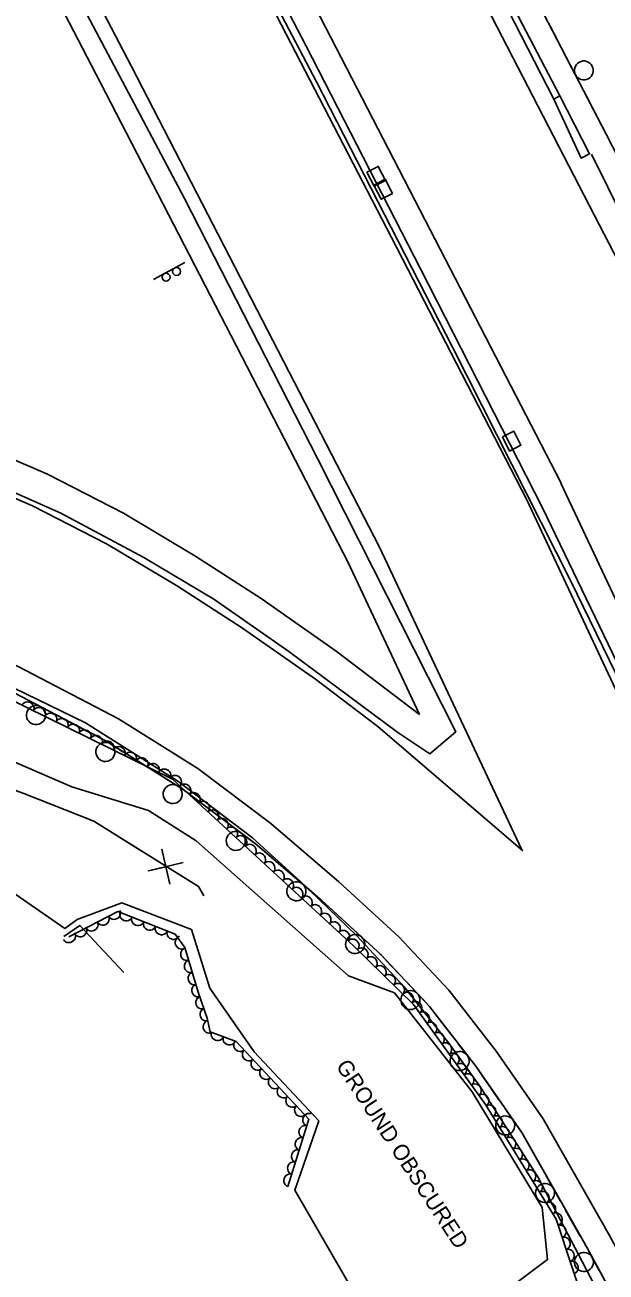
# Model space of a CAD drawing. Extents: x 1746719 to 1766531, y 631721 to 662391.
# Drawn here: x 1761766.9 to 1761949.9, y 638199.1 to 638591.9 of the extents above; entities that cross this region are included whole.
import ezdxf

# ---------------------------------------------------------------- set-up
doc = ezdxf.new("R2010")
doc.units = 0
for name, color, linetype in [('SURVEY - AERIAL SURVEY - Photo Control - Points - Elevations', 7, 'Continuous'), ('SURVEY - AERIAL SURVEY - Photo Control - Points - Locators', 7, 'Continuous'), ('SURVEY - AERIAL SURVEY - Photo Control - Points - Numbers', 7, 'Continuous'), ('SURVEY - AERIAL SURVEY - Photo Control with Text', 7, 'Continuous'), ('SURVEY - CENTERLINE - Existing Roads Curve Text', 7, 'Continuous'), ('SURVEY - CENTERLINE - Preliminary Curve Text', 7, 'Continuous'), ('SURVEY - CONTROL - Grid', 7, 'Continuous')]:
    doc.layers.add(name, color=color, linetype=linetype)

msp = doc.modelspace()

# ---------------------------------------------------------------- linework, layer by layer
at = {"layer": 'SURVEY - AERIAL SURVEY - Photo Control - Points - Elevations'}
for p, q in [((1761894.76, 638631.53), (1761936.58, 638550.56)), ((1761779.87, 638618.47), (1761800.48, 638578.73)), ((1761770.1, 638613.41), (1761790.71, 638573.66)), ((1761852.11, 638609.5), (1761892.97, 638530.4)), ((1761841.45, 638604), (1761882.3, 638524.9)), ((1761800.48, 638578.73), (1761841.67, 638498.97)), ((1761790.7, 638573.68), (1761831.9, 638493.93)), ((1761936.58, 638550.56), (1761978.37, 638469.61)), ((1761892.97, 638530.4), (1761892.97, 638530.4)), ((1761892.97, 638530.4), (1761935.72, 638447.59)), ((1761882.3, 638524.9), (1761882.3, 638524.9)), ((1761882.3, 638524.9), (1761925.05, 638442.08)), ((1761841.67, 638498.97), (1761878.6, 638427.43)), ((1761831.89, 638493.93), (1761868.82, 638422.39)), ((1761935.72, 638447.59), (1761935.82, 638447.38)), ((1761935.82, 638447.38), (1761971.22, 638371.82)), ((1761925.05, 638442.08), (1761924.95, 638442.29))]:
    msp.add_line(p, q, dxfattribs=at)
for points in [[(1762142.79, 638124.38), (1762142.25, 638125.93), (1762150.96, 638131.28), (1762152.3, 638133.24), (1762153.55, 638134.98), (1762150.91, 638140.96), (1762149.05, 638144.96), (1762147.4, 638144.71), (1762146.19, 638145.03), (1762139.53, 638157.74), (1762117.72, 638200.33), (1762088.54, 638261.83), (1762071.72, 638301.89), (1762037.11, 638365.51), (1762014.19, 638411.73), (1762011.63, 638417.62), (1761960.63, 638520.21), (1761945.31, 638551.2)], [(1761891.2, 638374.72), (1761864.9, 638394.69), (1761841.29, 638411.22), (1761820.44, 638424.64), (1761797.98, 638438.08), (1761774.03, 638450.39), (1761751.08, 638460.23), (1761729.03, 638468.81), (1761704.9, 638476.96), (1761681.29, 638484.85), (1761648.3, 638495.4), (1761611.34, 638507.11), (1761569.14, 638520.4), (1761550.43, 638526.18)], [(1761420.3, 638505.12), (1761469.25, 638488.5), (1761533.06, 638468.42), (1761595.06, 638448.42), (1761650.97, 638430.46), (1761705.66, 638412.37), (1761764.6, 638389.95), (1761796.37, 638373.31), (1761821.32, 638357.68), (1761844.39, 638340.34), (1761865.8, 638322.04), (1761884.68, 638304.7), (1761900.43, 638287.9), (1761915.32, 638268.65), (1761930.12, 638247.32), (1761950.94, 638210.57), (1761971.76, 638172.11)], [(1761946.1, 638195.41), (1761928.45, 638229.1), (1761910.15, 638257.6), (1761900.42, 638271.24), (1761886.33, 638288.88), (1761871.33, 638305.06), (1761853.66, 638322.08), (1761838.57, 638335.87), (1761815.03, 638353.72), (1761786, 638372.12), (1761744.38, 638392.24), (1761669.83, 638417.11), (1761587.87, 638444.4), (1761540.52, 638459.6), (1761493.53, 638474.48), (1761443.29, 638491.14), (1761401.09, 638503.46)], [(1761923.74, 638331.73), (1761878.04, 638370.9), (1761858.42, 638385.8), (1761835.16, 638402.08), (1761814.63, 638415.3), (1761792.64, 638428.46), (1761769.34, 638440.43), (1761746.92, 638450.05)], [(1761924.95, 638442.29), (1762056.31, 638161.91), (1762090.32, 638088.89)], [(1761878.6, 638427.43), (1761923.4, 638332.03)], [(1761868.64, 638422.76), (1761891.2, 638374.72)], [(1761798.08, 638293.45), (1761784.24, 638308.29), (1761779.21, 638304.79)]]:
    msp.add_lwpolyline(points, dxfattribs=at)
at = {"layer": 'SURVEY - AERIAL SURVEY - Photo Control - Points - Locators'}
for points in [[(1761483.87, 638611.58), (1761465.64, 638605.23), (1761461.71, 638599.95), (1761455.6, 638589.42), (1761450.65, 638575.89), (1761448.59, 638564.71), (1761450.11, 638557.01), (1761458.13, 638549.73), (1761477.2, 638540.13), (1761510.08, 638530.13), (1761572.55, 638509.91), (1761632.3, 638491.27), (1761698.29, 638469.83), (1761743.19, 638453.69), (1761778.18, 638438.14), (1761804.39, 638424.15), (1761826.44, 638411.07), (1761850.02, 638394.54), (1761884.3, 638369), (1761894.44, 638362.32), (1761902.65, 638369.25), (1761859.05, 638455.28), (1761817.18, 638537.25), (1761764.27, 638637.16)], [(1761345.05, 638469.9), (1761337.6, 638481.07), (1761336.1, 638489.74), (1761337.72, 638502.61), (1761347.01, 638508.72), (1761385.76, 638502.3), (1761411.79, 638498.29), (1761434.53, 638490.53), (1761471.79, 638479.19), (1761517.42, 638464.06), (1761553.15, 638450.86), (1761594.78, 638429.43), (1761635.48, 638412.86), (1761686.35, 638389.39), (1761726.03, 638375.95), (1761781.67, 638351.87), (1761805.88, 638344.49), (1761820.87, 638334.89), (1761868.85, 638292.35), (1761883.28, 638287.07), (1761907.78, 638255.87), (1761929.8, 638219.44), (1761931.49, 638203.03), (1761921.42, 638195.49)], [(1761882.22, 638172.38), (1761851.93, 638224.93), (1761859.45, 638246.74), (1761839.06, 638268.42), (1761825.13, 638288.49), (1761819.39, 638307), (1761797.4, 638315.36), (1761783.37, 638310.13), (1761779.49, 638307.34), (1761763.74, 638318.26)]]:
    msp.add_lwpolyline(points, dxfattribs=at)
at = {"layer": 'SURVEY - AERIAL SURVEY - Photo Control - Points - Numbers'}
for p, q in [((1761815.74, 638661.71), (1761855.4, 638585.4)), ((1761858.72, 638573.99), (1761823.15, 638641.51)), ((1761949.91, 638557.45), (1761913.82, 638627.3)), ((1761855.4, 638585.4), (1761891.49, 638515.02)), ((1761901.51, 638490.4), (1761858.72, 638573.99)), ((1761891.49, 638515.02), (1761929.92, 638439.81)), ((1761938.79, 638416.64), (1761901.51, 638490.4)), ((1761929.92, 638439.81), (1761975.88, 638344.11)), ((1761983.71, 638324.44), (1761938.79, 638416.64))]:
    msp.add_line(p, q, dxfattribs=at)
for points in [[(1761935.31, 638569.51), (1761933.44, 638568.53), (1761902.67, 638628.54), (1761867.19, 638694.46), (1761841.57, 638741.67), (1761786.85, 638842.2), (1761761.43, 638889.76), (1761762.98, 638890.84), (1761799.08, 638826.37), (1761852.39, 638727.41), (1761899.63, 638637.92), (1761935.31, 638569.51)], [(1761934.49, 638587.29), (1761932.33, 638591.47)], [(1761936.65, 638583.11), (1761934.49, 638587.29)], [(1761942.34, 638572.1), (1761938.12, 638580.27)], [(1761935.31, 638569.51), (1761944.73, 638551.32), (1761942.02, 638549.91), (1761933.44, 638568.53)], [(1761945.96, 638565.08), (1761943.81, 638569.25)], [(1761948.12, 638560.9), (1761945.96, 638565.08)], [(1761953.81, 638549.88), (1761949.91, 638557.44), (1761949.91, 638557.45), (1761949.59, 638558.06)], [(1761666.68, 638416.84), (1761702.98, 638404.83), (1761761.32, 638382.64), (1761792.39, 638366.37), (1761816.79, 638351.08), (1761839.38, 638334.1), (1761860.5, 638316.05), (1761879.05, 638299.01), (1761894.34, 638282.71), (1761908.87, 638263.92), (1761923.34, 638243.06), (1761943.94, 638206.69), (1761964.7, 638168.35), (1761984.98, 638129.39), (1762028.66, 638043.7)], [(1761767.74, 638379.28), (1761775.89, 638375.01)], [(1761778.72, 638373.52), (1761782.89, 638371.34)], [(1761782.89, 638371.34), (1761787.05, 638369.16)], [(1761789.89, 638367.68), (1761792.39, 638366.37), (1761797.79, 638362.98)], [(1761800.5, 638361.28), (1761804.49, 638358.79)], [(1761804.49, 638358.79), (1761808.47, 638356.29)], [(1761811.18, 638354.59), (1761816.79, 638351.08), (1761818.85, 638349.53)], [(1761821.41, 638347.61), (1761825.17, 638344.78)], [(1761825.17, 638344.78), (1761828.92, 638341.96)], [(1761831.48, 638340.04), (1761838.84, 638334.51)], [(1761841.3, 638332.46), (1761844.87, 638329.41)], [(1761844.87, 638329.41), (1761848.44, 638326.35)], [(1761850.87, 638324.28), (1761857.87, 638318.3)], [(1761860.3, 638316.22), (1761860.5, 638316.05), (1761863.77, 638313.05)], [(1761863.77, 638313.05), (1761867.23, 638309.87)], [(1761869.58, 638307.7), (1761876.36, 638301.48)], [(1761878.72, 638299.31), (1761879.05, 638299.01), (1761881.96, 638295.91)], [(1761881.96, 638295.91), (1761885.17, 638292.48)], [(1761887.36, 638290.15), (1761893.65, 638283.44)], [(1761895.68, 638280.97), (1761898.56, 638277.25)], [(1761898.56, 638277.25), (1761901.43, 638273.53)], [(1761903.39, 638271), (1761908.87, 638263.92), (1761909.01, 638263.71)], [(1761910.83, 638261.08), (1761913.51, 638257.22)], [(1761913.51, 638257.22), (1761916.19, 638253.36)], [(1761918.02, 638250.73), (1761923.26, 638243.17)], [(1761924.85, 638240.4), (1761927.16, 638236.31)], [(1761927.16, 638236.31), (1761929.48, 638232.22)], [(1761931.06, 638229.43), (1761935.59, 638221.43)], [(1761937.17, 638218.64), (1761939.49, 638214.55)], [(1761939.49, 638214.55), (1761941.8, 638210.46)], [(1761943.38, 638207.68), (1761943.94, 638206.7), (1761947.78, 638199.6)]]:
    msp.add_lwpolyline(points, dxfattribs=at)
for centre, start, end in [((1761942.91, 638577.52), 320.5854, 320.5714), ((1761770.38, 638374.51), 175.6231, 175.6091), ((1761792.26, 638362.91), 171.2062, 171.1922), ((1761813.45, 638349.64), 171.2062, 171.1922), ((1761833.32, 638334.9), 166.3371, 166.3231), ((1761852.39, 638319.04), 162.7442, 162.7302), ((1761870.91, 638302.41), 160.6983, 160.6843), ((1761888.29, 638284.77), 156.4346, 156.4206), ((1761903.81, 638265.56), 150.9853, 150.9714), ((1761918.15, 638245.28), 148.0166, 148.0026), ((1761930.69, 638223.99), 142.8007, 142.7867), ((1761942.93, 638202.26), 141.6985, 141.6845)]:
    msp.add_arc(centre, 3, start, end, dxfattribs=at)
at = {"layer": 'SURVEY - AERIAL SURVEY - Photo Control with Text'}
for points in [[(1761388.17, 638506.77), (1761435.88, 638494.7), (1761490.22, 638476.96), (1761548.12, 638458.43), (1761592.56, 638439.43), (1761646.63, 638418.67), (1761698.17, 638405.38), (1761747.38, 638386.79), (1761813.44, 638354.37), (1761870.39, 638301.85), (1761889.27, 638283.4), (1761911.98, 638251.86), (1761934.2, 638215.78), (1761944.16, 638185.67)], [(1761849.71, 638226.09), (1761856.36, 638247.25), (1761833.44, 638271.7), (1761825.23, 638274.79), (1761824.3, 638279.1), (1761821.5, 638287.21), (1761817.22, 638301.29), (1761814.25, 638305.51), (1761796.15, 638312.64), (1761780.76, 638304.7)]]:
    msp.add_lwpolyline(points, dxfattribs=at)
for centre, major_axis in [((1761767.81, 638376.76), (1.8, -0.88)), ((1761771.4, 638375), (1.8, -0.88)), ((1761774.99, 638373.24), (1.8, -0.88)), ((1761778.58, 638371.48), (1.8, -0.88)), ((1761782.17, 638369.71), (1.8, -0.88)), ((1761785.77, 638367.95), (1.8, -0.88)), ((1761789.36, 638366.19), (1.8, -0.88)), ((1761792.95, 638364.43), (1.8, -0.88)), ((1761796.54, 638362.67), (1.8, -0.88)), ((1761800.13, 638360.9), (1.8, -0.88)), ((1761803.72, 638359.14), (1.8, -0.88)), ((1761807.31, 638357.38), (1.8, -0.88)), ((1761810.9, 638355.62), (1.8, -0.88)), ((1761814.3, 638353.58), (1.47, -1.36)), ((1761817.24, 638350.87), (1.47, -1.36)), ((1761820.18, 638348.15), (1.47, -1.36)), ((1761823.12, 638345.44), (1.47, -1.36)), ((1761826.06, 638342.73), (1.47, -1.36)), ((1761829.01, 638340.02), (1.47, -1.36)), ((1761831.95, 638337.31), (1.47, -1.36)), ((1761834.89, 638334.6), (1.47, -1.36)), ((1761837.83, 638331.88), (1.47, -1.36)), ((1761840.77, 638329.17), (1.47, -1.36)), ((1761843.71, 638326.46), (1.47, -1.36)), ((1761846.65, 638323.75), (1.47, -1.36)), ((1761849.59, 638321.04), (1.47, -1.36)), ((1761852.53, 638318.33), (1.47, -1.36)), ((1761855.47, 638315.61), (1.47, -1.36)), ((1761795.07, 638312.08), (-1.78, -0.92)), ((1761798.74, 638311.62), (-1.86, 0.73)), ((1761858.41, 638312.9), (1.47, -1.36)), ((1761861.35, 638310.19), (1.47, -1.36)), ((1761787.96, 638308.41), (-1.78, -0.92)), ((1761791.51, 638310.25), (-1.78, -0.92)), ((1761802.46, 638310.15), (-1.86, 0.73)), ((1761806.18, 638308.68), (-1.86, 0.73)), ((1761809.9, 638307.22), (-1.86, 0.73)), ((1761864.29, 638307.48), (1.47, -1.36)), ((1761780.85, 638304.75), (-1.78, -0.92)), ((1761784.4, 638306.58), (-1.78, -0.92)), ((1761813.63, 638305.75), (-1.86, 0.73)), ((1761816.17, 638302.78), (-1.15, 1.64)), ((1761867.23, 638304.77), (1.47, -1.36)), ((1761870.17, 638302.05), (1.47, -1.36)), ((1761817.85, 638299.21), (-0.58, 1.91)), ((1761873.04, 638299.26), (1.43, -1.4)), ((1761819.01, 638295.38), (-0.58, 1.91)), ((1761875.9, 638296.47), (1.43, -1.4)), ((1761878.76, 638293.67), (1.43, -1.4)), ((1761820.18, 638291.56), (-0.58, 1.91)), ((1761881.62, 638290.88), (1.43, -1.4)), ((1761821.34, 638287.73), (-0.58, 1.91)), ((1761884.48, 638288.08), (1.43, -1.4)), ((1761822.63, 638283.94), (-0.65, 1.89)), ((1761887.34, 638285.28), (1.43, -1.4)), ((1761890.03, 638282.34), (1.17, -1.62)), ((1761823.94, 638280.16), (-0.65, 1.89)), ((1761892.37, 638279.09), (1.17, -1.62)), ((1761824.91, 638276.29), (-0.42, 1.96)), ((1761894.7, 638275.85), (1.17, -1.62)), ((1761827.54, 638273.92), (-1.87, 0.7)), ((1761831.28, 638272.51), (-1.87, 0.7)), ((1761897.04, 638272.6), (1.17, -1.62)), ((1761834.6, 638270.47), (-1.37, 1.46)), ((1761837.33, 638267.55), (-1.37, 1.46)), ((1761899.38, 638269.36), (1.17, -1.62)), ((1761901.72, 638266.11), (1.17, -1.62)), ((1761840.07, 638264.63), (-1.37, 1.46)), ((1761904.06, 638262.87), (1.17, -1.62)), ((1761842.81, 638261.71), (-1.37, 1.46)), ((1761906.39, 638259.62), (1.17, -1.62)), ((1761845.54, 638258.79), (-1.37, 1.46)), ((1761848.28, 638255.88), (-1.37, 1.46)), ((1761908.73, 638256.38), (1.17, -1.62)), ((1761851.01, 638252.96), (-1.37, 1.46)), ((1761911.07, 638253.13), (1.17, -1.62)), ((1761853.75, 638250.04), (-1.37, 1.46)), ((1761856.31, 638247.08), (0.6, 1.91)), ((1761913.26, 638249.79), (1.05, -1.7)), ((1761915.36, 638246.38), (1.05, -1.7)), ((1761855.11, 638243.27), (0.6, 1.91)), ((1761917.46, 638242.97), (1.05, -1.7)), ((1761853.91, 638239.45), (0.6, 1.91)), ((1761919.55, 638239.57), (1.05, -1.7)), ((1761852.71, 638235.63), (0.6, 1.91)), ((1761921.65, 638236.16), (1.05, -1.7)), ((1761851.51, 638231.82), (0.6, 1.91)), ((1761923.75, 638232.75), (1.05, -1.7)), ((1761850.31, 638228), (0.6, 1.91)), ((1761925.84, 638229.35), (1.05, -1.7)), ((1761927.94, 638225.94), (1.05, -1.7)), ((1761930.04, 638222.53), (1.05, -1.7)), ((1761932.13, 638219.13), (1.05, -1.7)), ((1761934.22, 638215.72), (0.63, -1.9)), ((1761935.47, 638211.92), (0.63, -1.9)), ((1761936.73, 638208.12), (0.63, -1.9)), ((1761937.99, 638204.32), (0.63, -1.9)), ((1761939.24, 638200.53), (0.63, -1.9))]:
    msp.add_ellipse(centre, major_axis=major_axis, ratio=0.940188, start_param=0, end_param=3.141593, dxfattribs=at)
at = {"layer": 'SURVEY - CENTERLINE - Existing Roads Curve Text'}
for points in [[(1761551.54, 638438.74), (1761593.54, 638422.28), (1761635.21, 638398.75), (1761680.88, 638381.04), (1761727.81, 638364.07), (1761766.54, 638349.78), (1761788.57, 638341.1), (1761821.58, 638320.48), (1761823.23, 638317.61)], [(1761758.91, 638352.59), (1761766.54, 638349.78), (1761788.57, 638341.1), (1761804, 638331.46)], [(1761816.75, 638328.1), (1761805.81, 638325.5), (1761811.32, 638326.77), (1761810.05, 638332.28), (1761812.51, 638321.31)], [(1761817.65, 638322.93), (1761821.58, 638320.48), (1761823.23, 638317.61)]]:
    msp.add_lwpolyline(points, dxfattribs=at)
at = {"layer": 'SURVEY - CENTERLINE - Preliminary Curve Text'}
for p, q in [((1761877.54, 638544.17), (1761877.54, 638544.17)), ((1761879.71, 638540.09), (1761879.71, 638540.09)), ((1761920.21, 638460.82), (1761920.21, 638460.82))]:
    msp.add_line(p, q, dxfattribs=at)
for points in [[(1761874.63, 638545.51), (1761878.2, 638547.3), (1761880.45, 638542.84), (1761876.88, 638541.04), (1761874.63, 638545.51)], [(1761876.78, 638541.36), (1761880.31, 638543.24), (1761882.65, 638538.82), (1761879.12, 638536.95), (1761876.78, 638541.36)], [(1761917.29, 638462.15), (1761920.86, 638463.95), (1761923.12, 638459.49), (1761919.55, 638457.68), (1761917.29, 638462.15)]]:
    msp.add_lwpolyline(points, dxfattribs=at)
at = {"layer": 'SURVEY - CONTROL - Grid'}
msp.add_line((1761807.43, 638511.66), (1761817.26, 638517.03), dxfattribs=at)
for centre in [(1761811.37, 638512.42), (1761814.66, 638514.21)]:
    msp.add_circle(centre, 1.25, dxfattribs=at)

# ---------------------------------------------------------------- texts
at = {"layer": 'SURVEY - AERIAL SURVEY - Photo Control - Points - Locators'}
msp.add_text('GROUND OBSCURED', height=5, rotation=303.2621, dxfattribs=at).set_placement((1761864.68, 638263.99))

doc.saveas('drawing.dxf')
